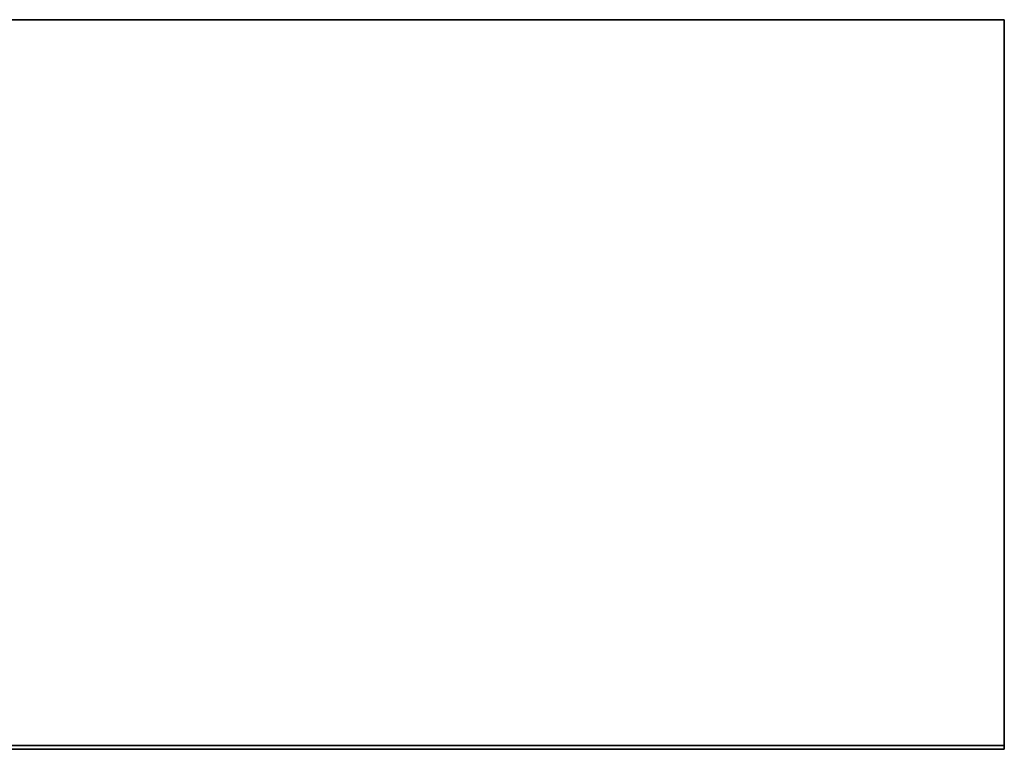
# Model space of a CAD drawing. Header units: millimetres. Extents: x -20851 to -17632, y 368 to 3070.
# Tile 656 of 656: x -17903 to -17632, y 2869 to 3070. Entities that reach past the tile are written whole.
import ezdxf

# ---------------------------------------------------------------- set-up
doc = ezdxf.new("R2010")
doc.units = ezdxf.units.MM
doc.layers.add('A-WALL', color=113, linetype='Continuous', lineweight=25)

msp = doc.modelspace()

# ---------------------------------------------------------------- meshes
at = {"layer": 'A-WALL'}
mesh = msp.add_polyface(dxfattribs=at)
corners = [(-17632.09, 3069.53, -512.42), (-17632.09, 2869.53, -512.42), (-20615.54, 2869.53, -512.42), (-20616.54, 2869.53, -512.42), (-20616.54, 3069.53, -512.42), (-20615.54, 3069.53, -512.42)]
mesh.append_faces([[corners[k] for k in face] for face in [(2, 3, 4, 5), (5, 0, 1, 2)]], dxfattribs={"vtx3": -1})
mesh = msp.add_polyface(dxfattribs=at)
corners = [(-20615.54, 3069.53, -512.42), (-20615.54, 3069.53, 2500), (-17632.09, 3069.53, 2500), (-17632.09, 3069.53, -512.42)]
mesh.append_faces([[corners[k] for k in face] for face in [(2, 3, 0, 1)]])
mesh = msp.add_polyface(dxfattribs=at)
corners = [(-20615.54, 2868.53, 2500), (-17632.09, 2868.53, 2500), (-17632.09, 3069.53, 2500), (-20615.54, 3069.53, 2500)]
mesh.append_faces([[corners[k] for k in face] for face in [(0, 1, 2, 3)]])
mesh = msp.add_polyface(dxfattribs=at)
corners = [(-17632.09, 2869.53, -512.42), (-17632.09, 3069.53, -512.42), (-17632.09, 3069.53, 2500), (-17632.09, 2869.53, 2500)]
mesh.append_faces([[corners[k] for k in face] for face in [(1, 2, 3, 0)]])
mesh = msp.add_polyface(dxfattribs=at)
corners = [(-17632.09, 2869.53, -512.42), (-17632.09, 2868.53, -512.42), (-20615.54, 2868.53, -512.42), (-20615.54, 2869.53, -512.42)]
mesh.append_faces([[corners[k] for k in face] for face in [(1, 2, 3, 0)]])
mesh = msp.add_polyface(dxfattribs=at)
corners = [(-17632.09, 2868.53, 2500), (-17632.09, 2868.53), (-17632.09, 2868.53, -250), (-17632.09, 2868.53, -512.42), (-17632.09, 2869.53, -512.42), (-17632.09, 2869.53, 2500)]
mesh.append_faces([[corners[k] for k in face] for face in [(1, 4, 5, 0), (4, 1, 2, 3)]], dxfattribs={"vtx0": -1})

doc.saveas('drawing.dxf')
